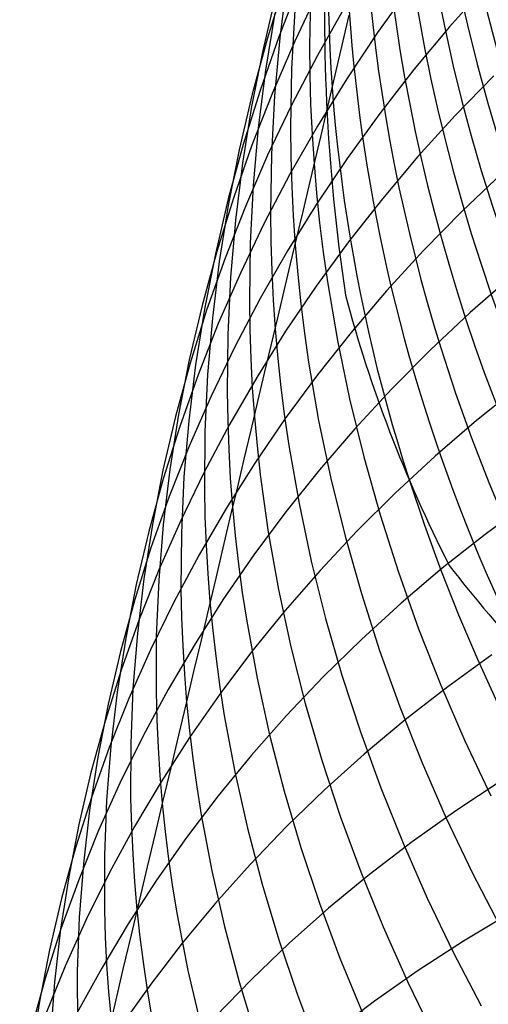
# Model space of a CAD drawing. Extents: x -383 to 1849, y -1185 to -529.
# Tile 815 of 870: x 1813.35 to 1816.99, y -941.25 to -933.6. Entities that reach past the tile are written whole.
import ezdxf

# ---------------------------------------------------------------- set-up
doc = ezdxf.new("R2010")
doc.units = 0
doc.layers.add('PREDEFINITO', color=7, linetype='CONTINUOUS')

msp = doc.modelspace()

# ---------------------------------------------------------------- linework, layer by layer
at = {"layer": 'PREDEFINITO'}
for p, q in [((1815.406645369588, -933.3334503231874, 534.5344247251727), (1815.275277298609, -933.7566901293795, 534.7449211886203)), ((1815.524722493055, -933.327070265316, 532.5413339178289), (1815.364475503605, -933.7378423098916, 532.7597694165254)), ((1815.42850331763, -933.2956863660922, 540.2276886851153), (1815.371778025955, -933.7455825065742, 540.4107907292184)), ((1815.611477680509, -933.3445192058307, 543.8784003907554), (1815.603335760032, -933.8040349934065, 544.0405785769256)), ((1816.3849977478, -933.3505429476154, 526.2527846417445), (1816.131872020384, -933.7033000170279, 526.483531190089)), ((1816.97876950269, -933.3365457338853, 524.0026742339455), (1816.689406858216, -933.659984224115, 524.2315371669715)), ((1815.341792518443, -933.4080963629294, 536.5123925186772), (1815.239978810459, -933.842549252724, 536.7143156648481)), ((1815.675773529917, -933.3773236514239, 530.5307231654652), (1815.488363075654, -933.7725611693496, 530.7551395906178)), ((1815.878468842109, -933.5037638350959, 528.5114860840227), (1815.664422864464, -933.8822379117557, 528.7409579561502)), ((1815.333183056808, -933.5529199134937, 538.4746382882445), (1815.261339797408, -933.9971146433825, 538.6673430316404)), ((1815.488841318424, -933.5301951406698, 542.1491490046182), (1815.464165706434, -933.9860671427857, 542.3215404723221)), ((1815.737980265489, -934.3118170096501, 545.4501282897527), (1815.911684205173, -933.5699104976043, 547.4657004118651)), ((1816.689406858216, -933.659984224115, 524.2315371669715), (1816.412402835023, -933.992188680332, 524.4639762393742)), ((1815.364475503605, -933.7378423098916, 532.7597694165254), (1815.218851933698, -934.1532723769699, 532.9789322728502)), ((1816.131872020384, -933.7033000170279, 526.483531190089), (1815.89176873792, -934.0636363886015, 526.7169498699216)), ((1815.275277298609, -933.7566901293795, 534.7449211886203), (1815.15899787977, -934.1837425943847, 534.9556749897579)), ((1815.488363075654, -933.7725611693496, 530.7551395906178), (1815.315131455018, -934.1733251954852, 530.9808122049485)), ((1815.371778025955, -933.7455825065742, 540.4107907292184), (1815.331336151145, -934.196996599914, 540.5931194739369)), ((1815.603335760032, -933.8040349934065, 544.0405785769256), (1815.60563182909, -934.0338880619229, 544.1212306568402)), ((1815.239978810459, -933.842549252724, 536.7143156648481), (1815.153725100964, -934.2799358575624, 536.9160562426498)), ((1815.664422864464, -933.8822379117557, 528.7409579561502), (1815.464099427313, -934.2670641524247, 528.9722404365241)), ((1815.261339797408, -933.9971146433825, 538.6673430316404), (1815.205537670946, -934.4433002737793, 538.8594402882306)), ((1815.464165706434, -933.9860671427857, 542.3215404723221), (1815.456258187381, -934.4425346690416, 542.4928247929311)), ((1815.60563182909, -934.0338880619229, 544.1212306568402), (1815.612212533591, -934.2637282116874, 544.2015615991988)), ((1816.412402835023, -933.992188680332, 524.4639762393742), (1816.147985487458, -934.3327425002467, 524.6997154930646)), ((1817.034343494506, -934.0400216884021, 522.2055986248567), (1816.733728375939, -934.3493527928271, 522.4376532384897)), ((1815.89176873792, -934.0636363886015, 526.7169498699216), (1815.664920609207, -934.4311318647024, 526.9527742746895)), ((1815.15899787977, -934.1837425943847, 534.9556749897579), (1815.05804094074, -934.614168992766, 535.1664581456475)), ((1815.218851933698, -934.1532723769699, 532.9789322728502), (1815.088086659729, -934.5729228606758, 533.1985827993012)), ((1815.315131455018, -934.1733251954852, 530.9808122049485), (1815.156311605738, -934.5791867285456, 531.2074942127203)), ((1815.331336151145, -934.196996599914, 540.5931194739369), (1815.307416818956, -934.6494728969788, 540.7744741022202)), ((1815.464099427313, -934.2670641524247, 528.9722404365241), (1815.277730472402, -934.6578188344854, 529.205077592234)), ((1815.612212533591, -934.2637282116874, 544.2015615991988), (1815.623107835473, -934.4934981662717, 544.2815490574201)), ((1815.153725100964, -934.2799358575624, 536.9160562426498), (1815.083265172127, -934.7198126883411, 537.1173959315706)), ((1816.147985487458, -934.3327425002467, 524.6997154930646), (1815.896382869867, -934.6812290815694, 524.9384789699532)), ((1816.733728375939, -934.3493527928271, 522.4376532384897), (1816.44528620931, -934.6677951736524, 522.6736804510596)), ((1815.205537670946, -934.4433002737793, 538.8594402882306), (1815.166014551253, -934.891025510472, 539.0507193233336)), ((1815.664920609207, -934.4311318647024, 526.9527742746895), (1815.451560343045, -934.8053662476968, 527.1907379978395)), ((1815.456258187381, -934.4425346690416, 542.4928247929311), (1815.458667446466, -934.6708484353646, 542.5779922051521)), ((1815.623107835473, -934.4934981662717, 544.2815490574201), (1815.638347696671, -934.7231406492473, 544.3611706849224)), ((1815.088086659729, -934.5729228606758, 533.1985827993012), (1814.972414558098, -934.9963561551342, 533.4184813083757)), ((1815.156311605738, -934.5791867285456, 531.2074942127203), (1815.012136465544, -934.9897167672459, 531.4349388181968)), ((1815.05804094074, -934.614168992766, 535.1664581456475), (1814.972640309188, -935.0475305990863, 535.3770426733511)), ((1815.277730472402, -934.6578188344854, 529.205077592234), (1815.105547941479, -935.0540782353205, 529.4392134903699)), ((1815.307416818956, -934.6494728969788, 540.7744741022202), (1815.300259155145, -935.1025556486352, 540.9546537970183)), ((1815.083265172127, -934.7198126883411, 537.1173959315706), (1815.028832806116, -935.1617362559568, 537.3181164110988)), ((1815.458667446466, -934.6708484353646, 542.5779922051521), (1815.465358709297, -934.8991391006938, 542.662811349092)), ((1815.638347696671, -934.7231406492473, 544.3611706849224), (1815.657950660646, -934.9525988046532, 544.4404051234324)), ((1815.896382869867, -934.6812290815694, 524.9384789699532), (1815.657823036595, -935.0372318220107, 525.1799907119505)), ((1816.44528620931, -934.6677951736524, 522.6736804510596), (1816.169243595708, -934.9949397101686, 522.9133967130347)), ((1815.451560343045, -934.8053662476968, 527.1907379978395), (1815.251920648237, -935.1859193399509, 527.4305746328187)), ((1817.0996360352, -934.7959224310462, 520.4211170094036), (1816.788278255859, -935.0914120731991, 520.6561286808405)), ((1815.166014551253, -934.891025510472, 539.0507193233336), (1815.143008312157, -935.3398390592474, 539.2409694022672)), ((1815.465358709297, -934.8991391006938, 542.662811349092), (1815.476361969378, -935.127349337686, 542.7472583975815)), ((1815.657950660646, -934.9525988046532, 544.4404051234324), (1815.681889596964, -935.1818174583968, 544.5192349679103)), ((1814.972414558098, -934.9963561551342, 533.4184813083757), (1814.872070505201, -935.4231346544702, 533.6383881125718)), ((1815.012136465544, -934.9897167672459, 531.4349388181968), (1814.882838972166, -935.4044863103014, 531.6628992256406)), ((1815.657823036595, -935.0372318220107, 525.1799907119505), (1815.432534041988, -935.4003341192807, 525.4239747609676)), ((1816.169243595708, -934.9949397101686, 522.9133967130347), (1815.905827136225, -935.330377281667, 523.1565184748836)), ((1814.972640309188, -935.0475305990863, 535.3770426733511), (1814.903029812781, -935.4833886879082, 535.5872005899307)), ((1815.105547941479, -935.0540782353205, 529.4392134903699), (1814.94778377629, -935.4554186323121, 529.6743921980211)), ((1815.300259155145, -935.1025556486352, 540.9546537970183), (1815.30304067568, -935.3291820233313, 541.0442402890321)), ((1816.788278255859, -935.0914120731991, 520.6561286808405), (1816.488860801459, -935.3963272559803, 520.8955211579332)), ((1815.028832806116, -935.1617362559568, 537.3181164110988), (1814.9906617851, -935.6052630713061, 537.517999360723)), ((1815.251920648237, -935.1859193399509, 527.4305746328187), (1815.066234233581, -935.572370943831, 527.672017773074)), ((1815.476361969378, -935.127349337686, 542.7472583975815), (1815.491707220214, -935.3554218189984, 542.8313095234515)), ((1815.681889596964, -935.1818174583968, 544.5192349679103), (1815.710125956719, -935.4107418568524, 544.5976438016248)), ((1815.143008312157, -935.3398390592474, 539.2409694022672), (1815.136756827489, -935.7892896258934, 539.4299797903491)), ((1815.30304067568, -935.3291820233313, 541.0442402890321), (1815.31010228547, -935.5557891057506, 541.1334577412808)), ((1815.905827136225, -935.330377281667, 523.1565184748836), (1815.655263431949, -935.6736987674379, 523.4027621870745)), ((1814.882838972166, -935.4044863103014, 531.6628992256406), (1814.768652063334, -935.823066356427, 531.8911286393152)), ((1814.872070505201, -935.4231346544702, 533.6383881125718), (1814.787289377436, -935.8528207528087, 533.8580635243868)), ((1815.432534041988, -935.4003341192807, 525.4239747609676), (1815.220743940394, -935.77011937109, 525.6701551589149)), ((1815.491707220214, -935.3554218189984, 542.8313095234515), (1815.511413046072, -935.5832997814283, 542.9149420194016)), ((1815.710125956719, -935.4107418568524, 544.5976438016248), (1815.742621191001, -935.6393172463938, 544.6756152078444)), ((1816.488860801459, -935.3963272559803, 520.8955211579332), (1816.201609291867, -935.7102644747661, 521.1390019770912)), ((1814.94778377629, -935.4554186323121, 529.6743921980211), (1814.804669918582, -935.8614163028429, 529.9103577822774)), ((1814.903029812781, -935.4833886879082, 535.5872005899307), (1814.849443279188, -935.9213045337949, 535.7967039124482)), ((1815.066234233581, -935.572370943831, 527.672017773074), (1814.894733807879, -935.964300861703, 527.9148010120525)), ((1815.31010228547, -935.5557891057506, 541.1334577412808), (1815.321473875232, -935.7823199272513, 541.2222810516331)), ((1814.9906617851, -935.6052630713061, 537.517999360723), (1814.968985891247, -936.0499496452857, 537.7168264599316)), ((1815.511413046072, -935.5832997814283, 542.9149420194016), (1815.535452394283, -935.8109287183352, 542.9981376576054)), ((1815.742621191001, -935.6393172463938, 544.6756152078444), (1815.82023408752, -936.0952019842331, 544.8301800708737)), ((1817.173342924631, -935.5977183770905, 518.6462384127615), (1816.851193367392, -935.8793740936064, 518.8838774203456)), ((1815.655263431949, -935.6736987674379, 523.4027621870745), (1815.41777908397, -936.0244950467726, 523.6518443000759)), ((1816.201609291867, -935.7102644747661, 521.1390019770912), (1815.926749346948, -936.032820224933, 521.3862786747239)), ((1815.220743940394, -935.77011937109, 525.6701551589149), (1815.022680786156, -936.1461709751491, 525.9182559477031)), ((1815.136756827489, -935.7892896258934, 539.4299797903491), (1815.139988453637, -936.0141127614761, 539.5239542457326)), ((1815.321473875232, -935.7823199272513, 541.2222810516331), (1815.337185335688, -936.0087175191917, 541.3106851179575)), ((1814.768652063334, -935.823066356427, 531.8911286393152), (1814.669808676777, -936.245027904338, 532.1193802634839)), ((1814.804669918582, -935.8614163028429, 529.9103577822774), (1814.676438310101, -936.2716475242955, 530.1468543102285)), ((1814.787289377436, -935.8528207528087, 533.8580635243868), (1814.718306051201, -936.2849768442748, 534.0772678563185)), ((1815.535452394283, -935.8109287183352, 542.9981376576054), (1815.563786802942, -936.0382546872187, 543.0808793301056)), ((1816.851193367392, -935.8793740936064, 518.8838774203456), (1816.540753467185, -936.1707889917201, 519.1263444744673)), ((1814.849443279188, -935.9213045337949, 535.7967039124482), (1814.812114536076, -936.3608394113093, 536.0053246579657)), ((1814.894733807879, -935.964300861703, 527.9148010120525), (1814.73765207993, -936.3612888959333, 528.1586579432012)), ((1815.139988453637, -936.0141127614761, 539.5239542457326), (1815.147497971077, -936.2389259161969, 539.6175397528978)), ((1815.41777908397, -936.0244950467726, 523.6518443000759), (1815.193600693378, -936.3823569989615, 523.9034812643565)), ((1815.337185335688, -936.0087175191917, 541.3106851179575), (1815.357255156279, -936.2349254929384, 541.3986460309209)), ((1815.926749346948, -936.032820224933, 521.3862786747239), (1815.664506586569, -936.3635910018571, 521.6370587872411)), ((1814.968985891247, -936.0499496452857, 537.7168264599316), (1814.964038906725, -936.495352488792, 537.9143793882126)), ((1815.563786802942, -936.0382546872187, 543.0808793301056), (1815.596377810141, -936.2652237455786, 543.1631499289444)), ((1815.82023408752, -936.0952019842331, 544.8301800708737), (1815.914419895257, -936.5490336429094, 544.9827982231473)), ((1815.022680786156, -936.1461709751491, 525.9182559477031), (1814.838572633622, -936.5280723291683, 526.1680011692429)), ((1816.540753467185, -936.1707889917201, 519.1263444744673), (1816.24224933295, -936.4715623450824, 519.373335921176)), ((1814.669808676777, -936.245027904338, 532.1193802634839), (1814.586541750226, -936.6699419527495, 532.3474073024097)), ((1815.147497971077, -936.2389259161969, 539.6175397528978), (1815.159315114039, -936.4636726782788, 539.7107099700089)), ((1815.357255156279, -936.2349254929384, 541.3986460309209), (1815.381656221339, -936.4608897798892, 541.4861446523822)), ((1814.676438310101, -936.2716475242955, 530.1468543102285), (1814.563320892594, -936.6856885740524, 530.383625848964)), ((1814.718306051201, -936.2849768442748, 534.0772678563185), (1814.665355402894, -936.7191653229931, 534.2957614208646)), ((1815.596377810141, -936.2652237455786, 543.1631499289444), (1815.674175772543, -936.7178753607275, 543.3262094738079)), ((1814.73765207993, -936.3612888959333, 528.1586579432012), (1814.595221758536, -936.7629148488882, 528.403322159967)), ((1814.812114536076, -936.3608394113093, 536.0053246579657), (1814.791277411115, -936.8015545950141, 536.2128348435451)), ((1815.193600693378, -936.3823569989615, 523.9034812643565), (1814.982954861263, -936.7468755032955, 524.1573895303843)), ((1815.664506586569, -936.3635910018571, 521.6370587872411), (1815.415106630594, -936.702173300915, 521.891049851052)), ((1815.159315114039, -936.4636726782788, 539.7107099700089), (1815.175469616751, -936.6882966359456, 539.803438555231)), ((1815.381656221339, -936.4608897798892, 541.4861446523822), (1815.410350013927, -936.6865568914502, 541.5731630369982)), ((1816.24224933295, -936.4715623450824, 519.373335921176), (1815.955907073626, -936.7812934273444, 519.6245481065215)), ((1817.231311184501, -936.4517551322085, 516.8916417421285), (1816.898777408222, -936.7182770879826, 517.13049450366)), ((1814.838572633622, -936.5280723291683, 526.1680011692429), (1814.668647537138, -936.9154068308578, 526.4191148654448)), ((1814.964038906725, -936.495352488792, 537.9143793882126), (1814.967911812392, -936.718183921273, 538.0126098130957)), ((1815.914419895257, -936.5490336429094, 544.9827982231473), (1816.024870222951, -937.0003741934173, 545.1333383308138)), ((1814.563320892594, -936.6856885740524, 530.383625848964), (1814.465549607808, -937.1031157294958, 530.6204164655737)), ((1814.586541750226, -936.6699419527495, 532.3474073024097), (1814.519084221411, -937.0973795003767, 532.5749629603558)), ((1814.665355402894, -936.7191653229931, 534.2957614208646), (1814.628672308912, -937.154948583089, 534.5133045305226)), ((1814.967911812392, -936.718183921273, 538.0126098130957), (1814.976054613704, -936.9410281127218, 538.110439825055)), ((1815.175469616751, -936.6882966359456, 539.803438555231), (1815.195979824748, -936.9127419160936, 539.8957004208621)), ((1815.415106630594, -936.702173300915, 521.891049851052), (1815.178775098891, -937.0481636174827, 522.1479594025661)), ((1815.410350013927, -936.6865568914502, 541.5731630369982), (1815.443298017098, -936.9118733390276, 541.6596832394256)), ((1815.674175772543, -936.7178753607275, 543.3262094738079), (1815.768538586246, -937.1684520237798, 543.4871794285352)), ((1816.898777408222, -936.7182770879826, 517.13049450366), (1816.577776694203, -936.9948384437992, 517.3745983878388)), ((1814.595221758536, -936.7629148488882, 528.403322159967), (1814.467675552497, -937.1687585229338, 528.6485272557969)), ((1814.982954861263, -936.7468755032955, 524.1573895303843), (1814.786068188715, -937.1176414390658, 524.4132855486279)), ((1815.955907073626, -936.7812934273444, 519.6245481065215), (1815.681952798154, -937.0995815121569, 519.8796773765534)), ((1814.791277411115, -936.8015545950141, 536.2128348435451), (1814.787165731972, -937.2430113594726, 536.4190064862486)), ((1814.668647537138, -936.9154068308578, 526.4191148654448), (1814.513133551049, -937.3077578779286, 526.6713210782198)), ((1814.976054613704, -936.9410281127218, 538.110439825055), (1814.988496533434, -937.1638296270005, 538.2078421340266)), ((1815.195979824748, -936.9127419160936, 539.8957004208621), (1815.220818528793, -937.1369548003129, 539.9874754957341)), ((1815.443298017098, -936.9118733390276, 541.6596832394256), (1815.521802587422, -937.3612402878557, 541.8311573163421)), ((1816.024870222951, -937.0003741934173, 545.1333383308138), (1816.151276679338, -937.4487856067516, 545.2816690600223)), ((1816.577776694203, -936.9948384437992, 517.3745983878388), (1816.268533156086, -937.2810473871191, 517.6236436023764)), ((1814.465549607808, -937.1031157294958, 530.6204164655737), (1814.383356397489, -937.5235052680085, 530.856970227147)), ((1814.519084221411, -937.0973795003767, 532.5749629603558), (1814.467669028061, -937.5269115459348, 532.8018004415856)), ((1815.178775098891, -937.0481636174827, 522.1479594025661), (1814.955737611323, -937.4011584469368, 522.407494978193)), ((1815.681952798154, -937.0995815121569, 519.8796773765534), (1815.420612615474, -937.4260258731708, 520.1384200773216)), ((1814.467675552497, -937.1687585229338, 528.6485272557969), (1814.355246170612, -937.5783997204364, 528.8940068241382)), ((1814.786068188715, -937.1176414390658, 524.4132855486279), (1814.603167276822, -937.4942456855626, 524.6708857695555)), ((1814.628672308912, -937.154948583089, 534.5133045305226), (1814.608491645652, -937.591889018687, 534.7296574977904)), ((1814.988496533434, -937.1638296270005, 538.2078421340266), (1815.005266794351, -937.3865330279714, 538.3047894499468)), ((1815.220818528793, -937.1369548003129, 539.9874754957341), (1815.249947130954, -937.3608821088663, 540.0787449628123)), ((1815.768538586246, -937.1684520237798, 543.4871794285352), (1815.879158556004, -937.616522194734, 543.6459229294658)), ((1816.376876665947, -937.1762824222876, 546.8705561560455), (1816.495324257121, -937.5290094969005, 546.9786867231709)), ((1814.787165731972, -937.2430113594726, 536.4190064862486), (1814.791455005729, -937.4638807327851, 536.5215191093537)), ((1814.513133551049, -937.3077578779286, 526.6713210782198), (1814.372258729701, -937.7047088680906, 526.9243438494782)), ((1816.268533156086, -937.2810473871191, 517.6236436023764), (1815.971270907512, -937.5765121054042, 517.8773203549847)), ((1814.955737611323, -937.4011584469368, 522.407494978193), (1814.746219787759, -937.7607542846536, 522.6693641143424)), ((1815.005266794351, -937.3865330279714, 538.3047894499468), (1815.026383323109, -937.6090832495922, 538.401255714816)), ((1815.249947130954, -937.3608821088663, 540.0787449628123), (1815.283327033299, -937.5844706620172, 540.1694900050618)), ((1815.521802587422, -937.3612402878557, 541.8311573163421), (1815.616861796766, -937.8085627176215, 542.0004233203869)), ((1817.308778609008, -937.3496656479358, 515.1460279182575), (1816.965804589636, -937.6014992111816, 515.3859861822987)), ((1814.791455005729, -937.4638807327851, 536.5215191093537), (1814.800013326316, -937.6847709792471, 536.623611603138)), ((1815.420612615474, -937.4260258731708, 520.1384200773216), (1815.172112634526, -937.7602257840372, 520.4004725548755)), ((1816.151276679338, -937.4487856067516, 545.2816690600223), (1816.293330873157, -937.8938298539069, 545.4276590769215)), ((1814.383356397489, -937.5235052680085, 530.856970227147), (1814.316973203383, -937.9464334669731, 531.0930312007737)), ((1814.467669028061, -937.5269115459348, 532.8018004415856), (1814.432529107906, -937.9581090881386, 533.0276729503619)), ((1814.603167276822, -937.4942456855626, 524.6708857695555), (1814.434478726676, -937.8762791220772, 524.9299066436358)), ((1816.495324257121, -937.5290094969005, 546.9786867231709), (1816.623303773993, -937.8791769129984, 547.0853162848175)), ((1814.355246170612, -937.5783997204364, 528.8940068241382), (1814.258166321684, -937.9914182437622, 529.1394944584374)), ((1814.608491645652, -937.591889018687, 534.7296574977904), (1814.605048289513, -938.0295490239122, 534.9445806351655)), ((1815.026383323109, -937.6090832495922, 538.401255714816), (1815.051818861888, -937.8314267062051, 538.497219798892)), ((1815.283327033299, -937.5844706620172, 540.1694900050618), (1815.36268634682, -938.0304187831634, 540.3493315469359)), ((1815.971270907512, -937.5765121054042, 517.8773203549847), (1815.686214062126, -937.8808407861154, 518.135318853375)), ((1815.879158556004, -937.616522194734, 543.6459229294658), (1816.005727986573, -938.0616543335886, 543.802303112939)), ((1816.965804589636, -937.6014992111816, 515.3859861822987), (1816.634167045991, -937.8636954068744, 515.6316851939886)), ((1814.372258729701, -937.7047088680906, 526.9243438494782), (1814.246251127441, -938.1058431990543, 527.1779072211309)), ((1814.800013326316, -937.6847709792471, 536.623611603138), (1814.812869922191, -937.905627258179, 536.7252554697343)), ((1814.746219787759, -937.7607542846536, 522.6693641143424), (1814.550447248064, -938.1265476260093, 522.9332743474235)), ((1815.172112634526, -937.7602257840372, 520.4004725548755), (1814.936678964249, -938.1017805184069, 520.6655311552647)), ((1815.051818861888, -937.8314267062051, 538.497219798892), (1815.081534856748, -938.0535101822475, 538.5926618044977)), ((1815.616861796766, -937.8085627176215, 542.0004233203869), (1815.728167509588, -938.2534127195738, 542.1673376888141)), ((1816.634167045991, -937.8636954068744, 515.6316851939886), (1816.31408797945, -938.1358647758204, 515.882803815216)), ((1814.316973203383, -937.9464334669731, 531.0930312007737), (1814.266631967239, -938.3714766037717, 531.3283434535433)), ((1814.434478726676, -937.8762791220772, 524.9299066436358), (1814.280229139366, -938.2633326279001, 525.1900646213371)), ((1814.812869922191, -937.905627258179, 536.7252554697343), (1814.830054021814, -938.126394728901, 536.8264222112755)), ((1815.686214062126, -937.8808407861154, 518.135318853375), (1815.413586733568, -938.1936416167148, 518.3973293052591)), ((1816.293330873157, -937.8938298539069, 545.4276590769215), (1816.450724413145, -938.335068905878, 545.5711770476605)), ((1816.623303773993, -937.8791769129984, 547.0853162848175), (1816.760663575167, -938.2265674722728, 547.1903837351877)), ((1814.258166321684, -937.9914182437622, 529.1394944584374), (1814.176668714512, -938.4073938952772, 529.3847237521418)), ((1814.432529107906, -937.9581090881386, 533.0276729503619), (1814.413897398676, -938.3905431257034, 533.252333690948)), ((1814.605048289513, -938.0295490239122, 534.9445806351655), (1814.609676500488, -938.2485121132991, 535.0514311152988)), ((1815.081534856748, -938.0535101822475, 538.5926618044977), (1815.115492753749, -938.2752804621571, 538.6875618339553)), ((1815.36268634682, -938.0304187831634, 540.3493315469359), (1815.458587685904, -938.4743737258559, 540.5268495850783)), ((1816.005727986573, -938.0616543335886, 543.802303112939), (1816.147939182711, -938.5034169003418, 543.9561831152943)), ((1814.246251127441, -938.1058431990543, 527.1779072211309), (1814.135338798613, -938.5107442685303, 527.4317352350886)), ((1814.550447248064, -938.1265476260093, 522.9332743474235), (1814.368645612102, -938.4981349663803, 523.1989332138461)), ((1814.936678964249, -938.1017805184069, 520.6655311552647), (1814.714537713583, -938.4502893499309, 520.933292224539)), ((1814.830054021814, -938.126394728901, 536.8264222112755), (1814.851583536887, -938.3470188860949, 536.9270846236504)), ((1816.31408797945, -938.1358647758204, 515.882803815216), (1816.005789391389, -938.4176178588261, 516.1390209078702)), ((1814.609676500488, -938.2485121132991, 535.0514311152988), (1814.618577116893, -938.4674909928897, 535.1578342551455)), ((1815.413586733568, -938.1936416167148, 518.3973293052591), (1815.15361303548, -938.5145227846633, 518.6630419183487)), ((1816.760663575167, -938.2265674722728, 547.1903837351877), (1816.907252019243, -938.5709639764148, 547.293827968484)), ((1814.280229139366, -938.2633326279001, 525.1900646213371), (1814.140645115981, -938.6549970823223, 525.4510761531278)), ((1815.115492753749, -938.2752804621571, 538.6875618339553), (1815.195980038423, -938.717668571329, 538.8756563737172)), ((1815.728167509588, -938.2534127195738, 542.1673376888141), (1815.855411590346, -938.6953623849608, 542.3317568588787)), ((1814.266631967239, -938.3714766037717, 531.3283434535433), (1814.232564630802, -938.798210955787, 531.5626510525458)), ((1814.413897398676, -938.3905431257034, 533.252333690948), (1814.412006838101, -938.8237846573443, 533.4755358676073)), ((1814.851583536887, -938.3470188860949, 536.9270846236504), (1814.877431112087, -938.5674465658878, 537.0272206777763)), ((1816.450724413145, -938.335068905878, 545.5711770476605), (1816.62314890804, -938.7720647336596, 545.7120916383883)), ((1814.176668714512, -938.4073938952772, 529.3847237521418), (1814.110986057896, -938.8259064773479, 529.6294282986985)), ((1814.714537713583, -938.4502893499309, 520.933292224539), (1814.505914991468, -938.8053515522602, 521.203452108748)), ((1814.618577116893, -938.4674909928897, 535.1578342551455), (1814.631779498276, -938.6864309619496, 535.263760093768)), ((1815.458587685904, -938.4743737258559, 540.5268495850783), (1815.570722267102, -938.9159100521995, 540.7018935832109)), ((1816.005789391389, -938.4176178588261, 516.1390209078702), (1815.709493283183, -938.7085651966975, 516.4000153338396)), ((1814.135338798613, -938.5107442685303, 527.4317352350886), (1814.039749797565, -938.9189954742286, 527.6855519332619)), ((1814.368645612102, -938.4981349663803, 523.1989332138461), (1814.201040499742, -938.875112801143, 523.4660482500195)), ((1815.15361303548, -938.5145227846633, 518.6630419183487), (1814.906517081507, -938.8430924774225, 518.9321469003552)), ((1816.147939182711, -938.5034169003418, 543.9561831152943), (1816.305484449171, -938.941378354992, 544.1074260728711)), ((1817.018496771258, -938.5372148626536, 513.6653277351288), (1816.676620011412, -938.7840032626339, 513.9112692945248)), ((1814.877431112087, -938.5674465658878, 537.0272206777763), (1814.907558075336, -938.7876249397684, 537.1268096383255)), ((1816.907252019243, -938.5709639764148, 547.293827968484), (1817.062917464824, -938.9121492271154, 547.3955878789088)), ((1814.140645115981, -938.6549970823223, 525.4510761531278), (1814.015953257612, -939.0508633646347, 525.7126576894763)), ((1814.631779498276, -938.6864309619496, 535.263760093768), (1814.649313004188, -938.9052773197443, 535.3691786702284)), ((1815.709493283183, -938.7085651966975, 516.4000153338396), (1815.42542165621, -939.0083173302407, 516.6654659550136)), ((1815.855411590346, -938.6953623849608, 542.3317568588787), (1815.998285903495, -939.133983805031, 542.4935372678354)), ((1814.907558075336, -938.7876249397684, 537.1268096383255), (1814.941925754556, -939.0075011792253, 537.2258307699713)), ((1815.195980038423, -938.717668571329, 538.8756563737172), (1815.292972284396, -939.1581653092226, 539.0613442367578)), ((1816.676620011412, -938.7840032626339, 513.9112692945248), (1816.346132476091, -939.0410196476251, 514.1630720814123)), ((1816.62314890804, -938.7720647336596, 545.7120916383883), (1816.81029596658, -939.2043793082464, 545.8502715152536)), ((1814.110986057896, -938.8259064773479, 529.6294282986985), (1814.061351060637, -939.2465357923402, 529.8733416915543)), ((1814.232564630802, -938.798210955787, 531.5626510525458), (1814.215003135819, -939.2262128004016, 531.7956980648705)), ((1814.505914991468, -938.8053515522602, 521.203452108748), (1814.311036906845, -939.1665663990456, 521.4757071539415)), ((1814.412006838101, -938.8237846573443, 533.4755358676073), (1814.417412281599, -939.0405741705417, 533.5865128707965)), ((1814.906517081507, -938.8430924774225, 518.9321469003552), (1814.672522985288, -939.1789588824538, 519.2043344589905)), ((1814.039749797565, -938.9189954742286, 527.6855519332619), (1813.959712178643, -939.33018021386, 527.9390813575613)), ((1814.201040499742, -938.875112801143, 523.4660482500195), (1814.047857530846, -939.2570776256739, 523.7343269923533)), ((1814.649313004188, -938.9052773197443, 535.3691786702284), (1814.671195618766, -939.1239758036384, 535.4740614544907)), ((1815.570722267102, -938.9159100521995, 540.7018935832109), (1815.698781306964, -939.3546023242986, 540.8743130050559)), ((1814.941925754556, -939.0075011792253, 537.2258307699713), (1815.023228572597, -939.4461359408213, 537.4220866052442)), ((1815.42542165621, -939.0083173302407, 516.6654659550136), (1815.153796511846, -939.3164848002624, 516.9350516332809)), ((1816.305484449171, -938.941378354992, 544.1074260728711), (1816.478056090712, -939.3751071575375, 544.255895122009)), ((1814.015953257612, -939.0508633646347, 525.7126576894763), (1813.906380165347, -939.4505223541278, 525.9745256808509)), ((1814.417412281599, -939.0405741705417, 533.5865128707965), (1814.42709036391, -939.2574046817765, 533.6970326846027)), ((1816.346132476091, -939.0410196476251, 514.1630720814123), (1816.027254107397, -939.3078837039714, 514.420409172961)), ((1814.311036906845, -939.1665663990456, 521.4757071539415), (1814.130129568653, -939.533533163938, 521.749753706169)), ((1814.671195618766, -939.1239758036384, 535.4740614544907), (1814.697399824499, -939.3424739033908, 535.5783856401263)), ((1815.292972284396, -939.1581653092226, 539.0613442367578), (1815.406161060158, -939.5963449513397, 539.2444662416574)), ((1815.998285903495, -939.133983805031, 542.4935372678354), (1816.156482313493, -939.5688490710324, 542.6525353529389)), ((1814.061351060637, -939.2465357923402, 529.8733416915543), (1814.027996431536, -939.6688616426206, 530.1161975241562)), ((1814.215003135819, -939.2262128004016, 531.7956980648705), (1814.214179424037, -939.6550584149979, 532.0272285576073)), ((1814.672522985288, -939.1789588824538, 519.2043344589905), (1814.451854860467, -939.5217301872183, 519.479294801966)), ((1816.81029596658, -939.2043793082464, 545.8502715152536), (1817.011857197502, -939.631574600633, 545.9855853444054)), ((1814.047857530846, -939.2570776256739, 523.7343269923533), (1813.909322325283, -939.6436259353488, 524.0034769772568)), ((1814.42709036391, -939.2574046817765, 533.6970326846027), (1814.441070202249, -939.4742225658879, 533.8070644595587)), ((1815.153796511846, -939.3164848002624, 516.9350516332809), (1814.894839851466, -939.6326781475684, 517.2084512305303)), ((1816.027254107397, -939.3078837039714, 514.420409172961), (1815.720204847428, -939.5842151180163, 514.6829536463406)), ((1813.959712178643, -939.33018021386, 527.9390813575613), (1813.895453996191, -939.7438818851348, 528.1920475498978)), ((1814.697399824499, -939.3424739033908, 535.5783856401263), (1814.727886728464, -939.5607195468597, 535.6821298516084)), ((1815.698781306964, -939.3546023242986, 540.8743130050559), (1815.842456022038, -939.7900251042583, 541.0439573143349)), ((1816.478056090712, -939.3751071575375, 544.255895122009), (1816.665346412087, -939.8041717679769, 544.4014533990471)), ((1813.906380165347, -939.4505223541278, 525.9745256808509), (1813.812152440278, -939.8535649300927, 526.2363965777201)), ((1814.441070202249, -939.4742225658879, 533.8070644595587), (1814.459380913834, -939.6909741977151, 533.9165773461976)), ((1815.023228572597, -939.4461359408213, 537.4220866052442), (1815.121030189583, -939.8829282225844, 537.6158223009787)), ((1814.130129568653, -939.533533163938, 521.749753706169), (1813.963419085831, -939.9058511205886, 522.0252881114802)), ((1814.451854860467, -939.5217301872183, 519.479294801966), (1814.244736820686, -939.8710145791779, 519.7567181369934)), ((1817.091955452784, -939.5157109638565, 511.9544058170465), (1816.739959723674, -939.7476101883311, 512.2005565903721)), ((1814.727886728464, -939.5607195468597, 535.6821298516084), (1814.762617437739, -939.7786606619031, 535.7852727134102)), ((1815.406161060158, -939.5963449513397, 539.2444662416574), (1815.535237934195, -940.0317817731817, 539.4248632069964)), ((1815.720204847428, -939.5842151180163, 514.6829536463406), (1815.425204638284, -939.8696335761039, 514.950378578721)), ((1816.156482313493, -939.5688490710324, 542.6525353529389), (1816.329692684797, -939.9995302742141, 542.8086075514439)), ((1813.909322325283, -939.6436259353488, 524.0034769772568), (1813.785660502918, -940.0343542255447, 524.2732057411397)), ((1814.027996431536, -939.6688616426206, 530.1161975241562), (1814.011154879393, -940.0924638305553, 530.3577293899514)), ((1814.214179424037, -939.6550584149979, 532.0272285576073), (1814.220116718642, -939.8696652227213, 532.1423451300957)), ((1814.459380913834, -939.6909741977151, 533.9165773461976), (1814.482040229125, -939.9076062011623, 534.0255418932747)), ((1814.894839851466, -939.6326781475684, 517.2084512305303), (1814.648773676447, -939.9565079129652, 517.485343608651)), ((1813.895453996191, -939.7438818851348, 528.1920475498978), (1813.847203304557, -940.1596838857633, 528.4441745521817)), ((1814.762617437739, -939.7786606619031, 535.7852727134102), (1814.844654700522, -940.2134210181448, 535.9896688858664)), ((1816.739959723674, -939.7476101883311, 512.2005565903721), (1816.39912938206, -939.9900267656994, 512.4530757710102)), ((1813.812152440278, -939.8535649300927, 526.2363965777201), (1813.733496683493, -940.2595819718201, 526.4979868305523)), ((1815.842456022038, -939.7900251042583, 541.0439573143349), (1816.001437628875, -940.221752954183, 541.2106759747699)), ((1816.665346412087, -939.8041717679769, 544.4014533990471), (1816.867047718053, -940.2281406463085, 544.5439640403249)), ((1813.963419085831, -939.9058511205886, 522.0252881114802), (1813.811131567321, -940.2831195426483, 522.3020067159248)), ((1814.244736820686, -939.8710145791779, 519.7567181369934), (1814.051392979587, -940.2264202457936, 520.0362946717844)), ((1814.220116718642, -939.8696652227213, 532.1423451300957), (1814.230325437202, -940.0843240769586, 532.2569865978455)), ((1814.482040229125, -939.9076062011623, 534.0255418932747), (1814.509020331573, -940.124066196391, 534.1339342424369)), ((1815.121030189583, -939.8829282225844, 537.6158223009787), (1815.235021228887, -940.3174553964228, 537.806871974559)), ((1815.425204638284, -939.8696335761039, 514.950378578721), (1815.142473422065, -940.163758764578, 515.2223570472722)), ((1814.648773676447, -939.9565079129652, 517.485343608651), (1814.415819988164, -940.2875846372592, 517.7654076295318)), ((1816.39912938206, -939.9900267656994, 512.4530757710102), (1816.06968473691, -940.2425840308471, 512.7116255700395)), ((1816.329692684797, -939.9995302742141, 542.8086075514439), (1816.517608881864, -940.4255995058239, 542.9616103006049)), ((1813.785660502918, -940.0343542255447, 524.2732057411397), (1813.677097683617, -940.4288589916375, 524.5432208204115)), ((1814.230325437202, -940.0843240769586, 532.2569865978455), (1814.244834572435, -940.2989820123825, 532.3711209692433)), ((1815.535237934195, -940.0317817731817, 539.4248632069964), (1815.679894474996, -940.4640500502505, 539.602375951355)), ((1813.847203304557, -940.1596838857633, 528.4441745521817), (1813.815188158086, -940.5771696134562, 528.695186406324)), ((1814.011154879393, -940.0924638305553, 530.3577293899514), (1814.011059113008, -940.5169221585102, 530.5976708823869)), ((1814.509020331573, -940.124066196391, 534.1339342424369), (1814.540282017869, -940.3403020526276, 534.2417319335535)), ((1815.142473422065, -940.163758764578, 515.2223570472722), (1814.872231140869, -940.4662103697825, 515.4985621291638)), ((1814.051392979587, -940.2264202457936, 520.0362946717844), (1813.872047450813, -940.5875553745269, 520.3177146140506)), ((1814.844654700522, -940.2134210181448, 535.9896688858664), (1814.943200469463, -940.6463383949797, 536.1914031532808)), ((1816.001437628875, -940.221752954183, 541.2106759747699), (1816.175417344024, -940.6493604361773, 541.3743184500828)), ((1816.867047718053, -940.2281406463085, 544.5439640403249), (1817.082852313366, -940.6465822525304, 544.683290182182)), ((1813.733496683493, -940.2595819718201, 526.4979868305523), (1813.670639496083, -940.6681643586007, 526.759012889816)), ((1813.811131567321, -940.2831195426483, 522.3020067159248), (1813.673493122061, -940.6649377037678, 522.5796058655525)), ((1814.415819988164, -940.2875846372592, 517.7654076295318), (1814.196200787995, -940.6255188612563, 518.0483221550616)), ((1814.244834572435, -940.2989820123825, 532.3711209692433), (1814.263673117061, -940.5135860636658, 532.4847162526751)), ((1816.06968473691, -940.2425840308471, 512.7116255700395), (1815.751846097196, -940.5049053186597, 512.9758681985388)), ((1814.540282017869, -940.3403020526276, 534.2417319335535), (1814.575786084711, -940.5562616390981, 534.3489125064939)), ((1815.235021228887, -940.3174553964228, 537.806871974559), (1815.364892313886, -940.7492948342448, 537.9950697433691)), ((1813.677097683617, -940.4288589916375, 524.5432208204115), (1813.583859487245, -940.8267367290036, 524.8132297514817)), ((1814.872231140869, -940.4662103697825, 515.4985621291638), (1814.614697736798, -940.7766080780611, 515.7786669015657)), ((1815.679894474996, -940.4640500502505, 539.602375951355), (1815.839822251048, -940.8927240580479, 539.7768452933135)), ((1816.517608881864, -940.4255995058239, 542.9616103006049), (1816.71992276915, -940.8466288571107, 543.1114000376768)), ((1814.011059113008, -940.5169221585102, 530.5976708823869), (1814.017363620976, -940.7293410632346, 530.7169619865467)), ((1814.263673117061, -940.5135860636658, 532.4847162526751), (1814.286858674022, -940.728083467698, 532.5977419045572)), ((1815.751846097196, -940.5049053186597, 512.9758681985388), (1815.445833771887, -940.7766139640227, 513.2454658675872)), ((1817.16006798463, -940.544063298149, 510.2677892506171), (1816.798507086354, -940.7606448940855, 510.5130997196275)), ((1813.872047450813, -940.5875553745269, 520.3177146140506), (1813.706924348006, -940.9540281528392, 520.6006681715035)), ((1813.815188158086, -940.5771696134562, 528.695186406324), (1813.799636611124, -940.9959224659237, 528.944807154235)), ((1814.575786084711, -940.5562616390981, 534.3489125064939), (1814.659364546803, -940.9871434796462, 534.5613324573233)), ((1813.673493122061, -940.6649377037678, 522.5796058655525), (1813.550729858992, -941.0509048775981, 522.8577819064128)), ((1813.670639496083, -940.6681643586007, 526.759012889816), (1813.623807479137, -941.0789029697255, 527.0191912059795)), ((1814.196200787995, -940.6255188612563, 518.0483221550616), (1813.990138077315, -940.9699211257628, 518.3337660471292)), ((1814.943200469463, -940.6463383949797, 536.1914031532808), (1815.057943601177, -941.0769962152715, 536.3903045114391)), ((1816.175417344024, -940.6493604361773, 541.3743184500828), (1816.364086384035, -941.072422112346, 541.5347342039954)), ((1814.017363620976, -940.7293410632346, 530.7169619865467), (1814.027941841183, -940.9418164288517, 530.8357555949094)), ((1814.286858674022, -940.728083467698, 532.5977419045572), (1814.314363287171, -940.9424222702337, 532.7101731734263)), ((1815.364892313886, -940.7492948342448, 537.9950697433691), (1815.510334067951, -941.1780239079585, 538.1802497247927)), ((1816.798507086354, -940.7606448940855, 510.5130997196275), (1816.447897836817, -940.9879873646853, 510.7652721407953)), ((1813.583859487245, -940.8267367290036, 524.8132297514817), (1813.506171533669, -941.2275839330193, 525.0829400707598)), ((1814.614697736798, -940.7766080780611, 515.7786669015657), (1814.37009315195, -941.0945715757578, 516.0623444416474)), ((1815.445833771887, -940.7766139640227, 513.2454658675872), (1815.151868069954, -941.0573333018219, 513.5200807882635)), ((1816.71992276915, -940.8466288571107, 543.1114000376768), (1816.936326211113, -941.2621904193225, 543.2578331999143)), ((1815.839822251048, -940.8927240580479, 539.7768452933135), (1816.014712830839, -941.3173780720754, 539.9481120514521)), ((1813.706924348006, -940.9540281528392, 520.6006681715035), (1813.556247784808, -941.325446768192, 520.8848455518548)), ((1813.990138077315, -940.9699211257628, 518.3337660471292), (1813.797853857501, -941.3204019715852, 518.6214181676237)), ((1813.799636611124, -940.9959224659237, 528.944807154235), (1813.800776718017, -941.4155258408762, 529.1927608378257)), ((1814.027941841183, -940.9418164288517, 530.8357555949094), (1814.04282286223, -941.1542957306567, 530.9540184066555)), ((1814.314363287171, -940.9424222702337, 532.7101731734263), (1814.346147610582, -941.1565507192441, 532.8219867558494)), ((1814.659364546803, -940.9871434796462, 534.5613324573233), (1814.759442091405, -941.4162946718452, 534.77101441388)), ((1816.447897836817, -940.9879873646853, 510.7652721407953), (1816.108459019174, -941.2257200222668, 511.0239604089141)), ((1813.550729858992, -941.0509048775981, 522.8577819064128), (1813.443067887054, -941.4406203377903, 523.1362311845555)), ((1813.623807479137, -941.0789029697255, 527.0191912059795), (1813.593227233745, -941.4913886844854, 527.2782382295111)), ((1815.151868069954, -941.0573333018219, 513.5200807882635), (1814.870169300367, -941.3466866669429, 513.7993751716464)), ((1815.057943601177, -941.0769962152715, 536.3903045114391), (1815.188572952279, -941.504977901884, 536.5862019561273)), ((1816.364086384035, -941.072422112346, 541.5347342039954), (1816.567135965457, -941.4905125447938, 541.6917727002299)), ((1814.04282286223, -941.1542957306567, 530.9540184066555), (1814.062035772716, -941.3667264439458, 531.071717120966)), ((1814.37009315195, -941.0945715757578, 516.0623444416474), (1814.138637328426, -941.4197205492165, 516.3492678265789)), ((1814.346147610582, -941.1565507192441, 532.8219867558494), (1814.382172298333, -941.3704170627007, 532.9331593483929)), ((1813.506171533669, -941.2275839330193, 525.0829400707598), (1813.444259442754, -941.6309970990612, 525.3520593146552)), ((1815.510334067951, -941.1780239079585, 538.1802497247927), (1815.671037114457, -941.6032199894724, 538.3622460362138)), ((1816.108459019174, -941.2257200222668, 511.0239604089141), (1815.780409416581, -941.4734721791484, 511.288818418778))]:
    msp.add_line(p, q, dxfattribs=at)
at = {"layer": 'PREDEFINITO', "extrusion": (-0.01680346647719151, -0.114563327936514, 0.9932738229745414)}
msp.add_arc((1947.266360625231, -580.7659228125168, 654.0302628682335), 14.9416585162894, 95.84327124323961, 275.2787165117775, dxfattribs=at)
at = {"layer": 'PREDEFINITO', "extrusion": (-0.01682422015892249, -0.171810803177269, 0.9849862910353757)}
msp.add_arc((1913.771170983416, -633.2235835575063, 707.5748562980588), 14.96078830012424, 82.65114577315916, 280.0999895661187, dxfattribs=at)
at = {"layer": 'PREDEFINITO', "extrusion": (-0.0169148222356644, -0.07459487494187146, 0.9970704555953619)}
msp.add_arc((1991.818707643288, -454.2157462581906, 615.4053433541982), 14.93819540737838, 107.3243062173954, 274.6342481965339, dxfattribs=at)
at = {"layer": 'PREDEFINITO', "extrusion": (-0.01683288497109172, -0.3075132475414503, 0.9513949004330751)}
msp.add_arc((1880.171093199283, -604.8759386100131, 826.0284236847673), 14.97897654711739, 55.8389829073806, 295.2730315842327, dxfattribs=at)
at = {"layer": 'PREDEFINITO', "extrusion": (-0.01680727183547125, -0.3261209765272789, 0.9451786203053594)}
msp.add_arc((1877.534512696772, -594.1837602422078, 841.425734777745), 14.97443206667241, 51.68409155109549, 297.6498818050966, dxfattribs=at)
at = {"layer": 'PREDEFINITO', "extrusion": (0.03370463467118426, 0.1796916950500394, 0.9831454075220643)}
msp.add_arc((-1971.445822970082, 668.4891134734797, 441.5997810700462), 14.85648793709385, 330.6299803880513, 58.37375432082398, dxfattribs=at)
at = {"layer": 'PREDEFINITO', "extrusion": (0.03840575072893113, 0.1989779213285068, 0.9792511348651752)}
msp.add_arc((-1974.365504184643, 667.1937490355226, 428.357999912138), 14.78601798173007, 335.2946483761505, 55.29157586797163, dxfattribs=at)
at = {"layer": 'PREDEFINITO', "extrusion": (0.04277473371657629, 0.2181467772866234, 0.9749781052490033)}
msp.add_arc((-1975.931178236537, 670.0394165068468, 414.4094220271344), 14.70156824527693, 339.907095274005, 52.17370790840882, dxfattribs=at)
at = {"layer": 'PREDEFINITO', "extrusion": (0.04734977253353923, 0.2372233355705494, 0.9703005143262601)}
msp.add_arc((-1977.710806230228, 671.8327658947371, 400.695915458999), 14.60553444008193, 344.5124611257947, 49.01345259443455, dxfattribs=at)
at = {"layer": 'PREDEFINITO', "extrusion": (0.05205335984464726, 0.2562620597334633, 0.9652047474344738)}
msp.add_arc((-1979.463112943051, 673.4308243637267, 387.0195371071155), 14.49603111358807, 349.0891409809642, 45.76957883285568, dxfattribs=at)
at = {"layer": 'PREDEFINITO', "extrusion": (0.05652008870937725, 0.2751299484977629, 0.9597442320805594)}
msp.add_arc((-1980.547230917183, 676.9598787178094, 372.8693866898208), 14.38146304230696, 353.7140084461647, 42.48812222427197, dxfattribs=at)
at = {"layer": 'PREDEFINITO', "extrusion": (0.06081430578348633, 0.2938235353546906, 0.9539231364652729)}
msp.add_arc((-1981.164860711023, 681.5562206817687, 358.3687950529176), 14.21235711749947, 359.9840189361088, 36.6869872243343, dxfattribs=at)
at = {"layer": 'PREDEFINITO', "extrusion": (0.06535861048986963, 0.3124623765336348, 0.9476790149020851)}
msp.add_arc((-1982.044453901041, 684.8061951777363, 344.1412902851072), 13.96083332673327, 8.130115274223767, 28.5207300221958, dxfattribs=at)
at = {"layer": 'PREDEFINITO', "extrusion": (0.01088840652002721, 0.1075360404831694, 0.9941415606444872)}
msp.add_arc((-1915.082752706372, 799.0248826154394, 461.5528832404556), 14.62625390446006, 2.490352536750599, 14.32317572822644, dxfattribs=at)
at = {"layer": 'PREDEFINITO', "extrusion": (0.9729535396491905, -0.2310008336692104, 0.0001566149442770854)}
msp.add_arc((-568.974297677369, 576.3862976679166, 1982.540929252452), 85.29852133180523, 293.3699270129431, 338.5110846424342, dxfattribs=at)
at = {"layer": 'PREDEFINITO', "extrusion": (0.08804456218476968, 0.6768501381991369, 0.7308365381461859)}
msp.add_arc((-1937.581249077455, 874.5579520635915, -74.7324243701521), 16.8671902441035, 16.59842664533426, 26.4922894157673, dxfattribs=at)
at = {"layer": 'PREDEFINITO', "extrusion": (0.1137878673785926, 0.9153008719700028, 0.3863633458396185)}
msp.add_arc((-1949.276578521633, 766.0761868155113, -440.1758735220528), 32.970401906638, 21.0648361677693, 27.62653378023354, dxfattribs=at)

doc.saveas('drawing.dxf')
